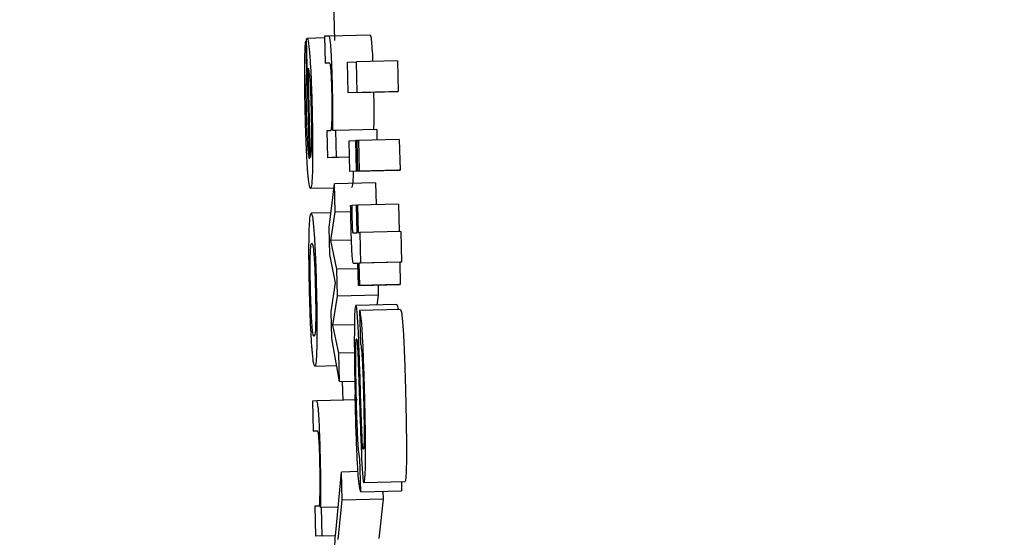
# Model space of a CAD drawing. Header units: inches. Extents: x 170 to 312, y 215 to 248.
# Tile 409 of 656: x 259.4803 to 259.5039, y 243.4816 to 243.4941. Entities that reach past the tile are written whole.
import ezdxf

# ---------------------------------------------------------------- set-up
doc = ezdxf.new("R2010")
doc.units = ezdxf.units.IN
doc.header["$LTSCALE"] = 0.25
doc.header["$MEASUREMENT"] = 0
doc.layers.add('ANNOTATIONS', color=1, linetype='Continuous')
doc.layers.add('MOTOR RH', color=7, linetype='Continuous')
doc.styles.add('ARIAL', font='arial.ttf', dxfattribs={"height": 0.09375})
doc.dimstyles.new('STANDARD$0', dxfattribs={"dimtxt": 0.09375, "dimasz": 0.09375, "dimexe": 0.03125, "dimexo": 0.046875, "dimgap": 0.09, "dimtad": 0, "dimtih": 1, "dimtoh": 1, "dimdec": 4, "dimzin": 0, "dimdsep": 46, "dimtxsty": 'ARIAL', "dimcen": 0.09, "dimadec": 0, "dimazin": 0, "dimtfac": 1, "dimtdec": 4, "dimtofl": 0, "dimtmove": 0, "dimatfit": 1, "dimfxl": 1, "dimtolj": 1, "dimtzin": 0, "dimarcsym": 0})

# ---------------------------------------------------------------- blocks, each defined once
blk = doc.blocks.new('*D53')
at = {"layer": 'ANNOTATIONS', "color": 0, "lineweight": -2, "transparency": 16777216}
for p, q in [((259.279574, 244.125047), (261.125537, 244.125047)), ((261.094287, 244.031297), (261.094287, 242.331666)), ((261.094287, 240.197174), (261.094287, 241.896805)), ((260.363761, 240.103424), (261.125537, 240.103424))]:
    blk.add_line(p, q, dxfattribs=at)
at = {"layer": 'ANNOTATIONS', "color": 0, "transparency": 16777216}
for points in [[(261.078662, 244.031297), (261.109912, 244.031297), (261.094287, 244.125047)], [(261.078662, 240.197174), (261.109912, 240.197174), (261.094287, 240.103424)]]:
    blk.add_solid(points, dxfattribs=at)
at = {"layer": 'defpoints', "color": 0, "transparency": 16777216}
for p in [(259.232699, 244.125047), (260.316886, 240.103424), (261.094287, 240.103424)]:
    blk.add_point(p, dxfattribs=at)
at = {"layer": 'ANNOTATIONS', "color": 0, "transparency": 16777216, "insert": (261.094287, 242.114236), "char_height": 0.09375, "attachment_point": 5, "style": 'ARIAL'}
blk.add_mtext('\\A1;OPENING\\PHEIGHT', dxfattribs=at)
blk = doc.blocks.new('*D54')
at = {"layer": 'ANNOTATIONS', "color": 0, "lineweight": -2, "transparency": 16777216}
for p, q in [((259.279574, 244.96103), (261.780525, 244.96103)), ((261.749275, 244.86728), (261.749275, 242.749657)), ((261.749275, 240.197174), (261.749275, 242.314797)), ((261.284106, 240.103424), (261.780525, 240.103424))]:
    blk.add_line(p, q, dxfattribs=at)
at = {"layer": 'ANNOTATIONS', "color": 0, "transparency": 16777216}
for points in [[(261.73365, 244.86728), (261.7649, 244.86728), (261.749275, 244.96103)], [(261.73365, 240.197174), (261.7649, 240.197174), (261.749275, 240.103424)]]:
    blk.add_solid(points, dxfattribs=at)
at = {"layer": 'defpoints', "color": 0, "transparency": 16777216}
for p in [(259.232699, 244.96103), (261.237231, 240.103424), (261.749275, 240.103424)]:
    blk.add_point(p, dxfattribs=at)
at = {"layer": 'ANNOTATIONS', "color": 0, "transparency": 16777216, "insert": (261.749275, 242.532227), "char_height": 0.09375, "attachment_point": 5, "style": 'ARIAL'}
blk.add_mtext('\\A1;TOTAL\\PHEIGHT', dxfattribs=at)

msp = doc.modelspace()

# ---------------------------------------------------------------- linework, layer by layer
at = {"layer": 'MOTOR RH'}
for p, q in [((259.487798, 243.494543), (259.48782, 243.493593)), ((259.487149, 243.493577), (259.487131, 243.493576)), ((259.487131, 243.493576), (259.487148, 243.492858)), ((259.487217, 243.490749), (259.487148, 243.49363)), ((259.487583, 243.493656), (259.487164, 243.493645)), ((259.487694, 243.493701), (259.487582, 243.493696)), ((259.487582, 243.493696), (259.487597, 243.49305)), ((259.488677, 243.493725), (259.487694, 243.493701)), ((259.487597, 243.49305), (259.487695, 243.493054)), ((259.487697, 243.493052), (259.487597, 243.49305)), ((259.488129, 243.49307), (259.488349, 243.493081)), ((259.488146, 243.492334), (259.488129, 243.49307)), ((259.489332, 243.493104), (259.488349, 243.493081)), ((259.488366, 243.492344), (259.488349, 243.493081)), ((259.489332, 243.493104), (259.489349, 243.492368)), ((259.487166, 243.492859), (259.487148, 243.492858)), ((259.48724, 243.49078), (259.487189, 243.492928)), ((259.489129, 243.492357), (259.488146, 243.492334)), ((259.488366, 243.492344), (259.488146, 243.492334)), ((259.488366, 243.492344), (259.489349, 243.492368)), ((259.489349, 243.492368), (259.489129, 243.492357)), ((259.487724, 243.491424), (259.487637, 243.49142)), ((259.487637, 243.49142), (259.487652, 243.490774)), ((259.487851, 243.49143), (259.487777, 243.491427)), ((259.488834, 243.491453), (259.487851, 243.49143)), ((259.487867, 243.490784), (259.487851, 243.49143)), ((259.488834, 243.491453), (259.48884, 243.491201)), ((259.488174, 243.49118), (259.488334, 243.491187)), ((259.488192, 243.490444), (259.488174, 243.49118)), ((259.488362, 243.491188), (259.488334, 243.491187)), ((259.488352, 243.490451), (259.488334, 243.491187)), ((259.488362, 243.491189), (259.488394, 243.49119)), ((259.48838, 243.490452), (259.488362, 243.491189)), ((259.489377, 243.491214), (259.488394, 243.49119)), ((259.488394, 243.49119), (259.488412, 243.490454)), ((259.489377, 243.491214), (259.489395, 243.490477)), ((259.488183, 243.490787), (259.487652, 243.490774)), ((259.487867, 243.490784), (259.487652, 243.490774)), ((259.487867, 243.490784), (259.488183, 243.490791)), ((259.489175, 243.490467), (259.488192, 243.490444)), ((259.488352, 243.490451), (259.488192, 243.490444)), ((259.488352, 243.490451), (259.489335, 243.490475)), ((259.489363, 243.490476), (259.48838, 243.490452)), ((259.488412, 243.490454), (259.48838, 243.490452)), ((259.488412, 243.490454), (259.489395, 243.490477)), ((259.489335, 243.490475), (259.489175, 243.490467)), ((259.489335, 243.490475), (259.489335, 243.490475)), ((259.489395, 243.490477), (259.489363, 243.490476)), ((259.487811, 243.490045), (259.487244, 243.490031)), ((259.487692, 243.489094), (259.487824, 243.490148)), ((259.488807, 243.490172), (259.487824, 243.490148)), ((259.48784, 243.489464), (259.487824, 243.490148)), ((259.488807, 243.490172), (259.48882, 243.489645)), ((259.488211, 243.489473), (259.48784, 243.489464)), ((259.488208, 243.489627), (259.488233, 243.489628)), ((259.488347, 243.489631), (259.488233, 243.489628)), ((259.488347, 243.489633), (259.488372, 243.489634)), ((259.488363, 243.48897), (259.488347, 243.489633)), ((259.489355, 243.489658), (259.488372, 243.489634)), ((259.488372, 243.489634), (259.488388, 243.488971)), ((259.489355, 243.489658), (259.489371, 243.488996)), ((259.487736, 243.489448), (259.48726, 243.489437)), ((259.487734, 243.488782), (259.48784, 243.489464)), ((259.487708, 243.488447), (259.487692, 243.489094)), ((259.488228, 243.488794), (259.487734, 243.488782)), ((259.487873, 243.488091), (259.487734, 243.488782)), ((259.488265, 243.488966), (259.488363, 243.48897)), ((259.488388, 243.488971), (259.488428, 243.488973)), ((259.489411, 243.488996), (259.488428, 243.488973)), ((259.488428, 243.488973), (259.488446, 243.488237)), ((259.489411, 243.488996), (259.489429, 243.48826)), ((259.487841, 243.487766), (259.487708, 243.488447)), ((259.488384, 243.488103), (259.487873, 243.488091)), ((259.487889, 243.487444), (259.487873, 243.488091)), ((259.488381, 243.488234), (259.488286, 243.488229)), ((259.488381, 243.488231), (259.488286, 243.488229)), ((259.488393, 243.487697), (259.488381, 243.488234)), ((259.489389, 243.488258), (259.488405, 243.488235)), ((259.488446, 243.488237), (259.488405, 243.488235)), ((259.488405, 243.488235), (259.488418, 243.487698)), ((259.489429, 243.48826), (259.488446, 243.488237)), ((259.489429, 243.48826), (259.489389, 243.488258)), ((259.489389, 243.488258), (259.489401, 243.487722)), ((259.487741, 243.487074), (259.487841, 243.487766)), ((259.489377, 243.48772), (259.488393, 243.487697)), ((259.488418, 243.487698), (259.488393, 243.487697)), ((259.488418, 243.487698), (259.489401, 243.487722)), ((259.488866, 243.487708), (259.488872, 243.487468)), ((259.489401, 243.487722), (259.489377, 243.48772)), ((259.487783, 243.486742), (259.487889, 243.487444)), ((259.488872, 243.487468), (259.487889, 243.487444)), ((259.488872, 243.487468), (259.488836, 243.48723)), ((259.489316, 243.487242), (259.488333, 243.487218)), ((259.489408, 243.487123), (259.488424, 243.487099)), ((259.487756, 243.486427), (259.487741, 243.487074)), ((259.488424, 243.487099), (259.488444, 243.486298)), ((259.488299, 243.486755), (259.487783, 243.486742)), ((259.487922, 243.486071), (259.487783, 243.486742)), ((259.487938, 243.485387), (259.487756, 243.486427)), ((259.488298, 243.48608), (259.487922, 243.486071)), ((259.487938, 243.485387), (259.487922, 243.486071)), ((259.487348, 243.48576), (259.487871, 243.485772)), ((259.487938, 243.485387), (259.488309, 243.485396)), ((259.488008, 243.485389), (259.488019, 243.484938)), ((259.487393, 243.484923), (259.487288, 243.484918)), ((259.487288, 243.484918), (259.487306, 243.484199)), ((259.488376, 243.484946), (259.487393, 243.484923)), ((259.487306, 243.484199), (259.487407, 243.484204)), ((259.487408, 243.484202), (259.487306, 243.484199)), ((259.488496, 243.483852), (259.488489, 243.483962)), ((259.488451, 243.48274), (259.488431, 243.483541)), ((259.487852, 243.48176), (259.48799, 243.483212)), ((259.488386, 243.483222), (259.48799, 243.483212)), ((259.488006, 243.482536), (259.48799, 243.483212)), ((259.489512, 243.482975), (259.488529, 243.482951)), ((259.489429, 243.482973), (259.489434, 243.482764)), ((259.488451, 243.48274), (259.489434, 243.482764)), ((259.488985, 243.482753), (259.48899, 243.482559)), ((259.487447, 243.482394), (259.487349, 243.482389)), ((259.487349, 243.482389), (259.487366, 243.481671)), ((259.487905, 243.481591), (259.488006, 243.482536)), ((259.48899, 243.482559), (259.488006, 243.482536)), ((259.48899, 243.482559), (259.488888, 243.481614)), ((259.487507, 243.482359), (259.487487, 243.482358)), ((259.48791, 243.482369), (259.487507, 243.482359)), ((259.487523, 243.481678), (259.487507, 243.482359)), ((259.487846, 243.481682), (259.487366, 243.481671)), ((259.487523, 243.481678), (259.487366, 243.481671)), ((259.487523, 243.481678), (259.487847, 243.481686))]:
    msp.add_line(p, q, dxfattribs=at)
for points, knots in [([(259.487106, 243.492969), (259.487107, 243.493066), (259.48711, 243.493298), (259.487119, 243.493492), (259.487128, 243.493556), (259.487131, 243.493576)], [0, 0, 0, 0, 0.325081, 0.780277, 1, 1, 1, 1]), ([(259.487148, 243.49363), (259.487151, 243.493633), (259.487156, 243.493641), (259.487162, 243.493644), (259.487164, 243.493645)], [0, 0, 0, 0, 0.499965, 1, 1, 1, 1]), ([(259.487164, 243.493645), (259.487171, 243.493639), (259.487186, 243.493622), (259.487209, 243.493458), (259.487225, 243.493243), (259.48723, 243.493172)], [0, 0, 0, 0, 0.301409, 0.767455, 1, 1, 1, 1]), ([(259.487738, 243.493376), (259.487732, 243.493453), (259.48772, 243.493608), (259.487705, 243.49369), (259.487697, 243.493698), (259.487694, 243.493701)], [0, 0, 0, 0, 0.373724, 0.745635, 1, 1, 1, 1]), ([(259.488677, 243.493725), (259.488684, 243.493713), (259.488696, 243.493692), (259.488712, 243.493529), (259.488719, 243.493423), (259.488721, 243.493399)], [0, 0, 0, 0, 0.528997, 0.896411, 1, 1, 1, 1]), ([(259.487771, 243.492522), (259.487768, 243.492663), (259.48776, 243.492946), (259.487747, 243.493229), (259.487739, 243.493353), (259.487738, 243.493376)], [0, 0, 0, 0, 0.447069, 0.897523, 1, 1, 1, 1]), ([(259.488721, 243.493399), (259.488727, 243.49331), (259.488733, 243.493217), (259.488737, 243.493094), (259.488737, 243.493089)], [0, 0, 0, 0, 0.961581, 1, 1, 1, 1]), ([(259.48723, 243.493172), (259.487238, 243.493045), (259.487254, 243.492792), (259.487271, 243.492328), (259.487279, 243.492026), (259.487282, 243.491898)], [0, 0, 0, 0, 0.365494, 0.731546, 1, 1, 1, 1]), ([(259.487695, 243.493054), (259.487699, 243.493052), (259.487706, 243.493049), (259.487717, 243.493008), (259.487725, 243.492952), (259.487729, 243.49289), (259.487731, 243.492873)], [0, 0, 0, 0, 0.376033, 0.6365679, 0.8986291, 1, 1, 1, 1]), ([(259.487118, 243.491823), (259.487115, 243.491957), (259.487108, 243.492285), (259.487104, 243.49268), (259.487105, 243.492903), (259.487106, 243.492969)], [0, 0, 0, 0, 0.32643, 0.798309, 1, 1, 1, 1]), ([(259.487148, 243.492858), (259.487145, 243.492813), (259.48714, 243.492723), (259.487137, 243.492592), (259.487135, 243.492525)], [0, 0, 0, 0, 0.495911, 1, 1, 1, 1]), ([(259.487189, 243.492928), (259.487197, 243.492894), (259.48721, 243.49284), (259.487229, 243.492626), (259.487243, 243.492373), (259.487253, 243.492108), (259.487257, 243.491946), (259.487259, 243.491878)], [0, 0, 0, 0, 0.336412, 0.526238, 0.717833, 0.882899, 1, 1, 1, 1]), ([(259.487731, 243.492873), (259.487734, 243.492824), (259.48774, 243.492725), (259.487746, 243.492544), (259.48775, 243.492425), (259.487751, 243.492372)], [0, 0, 0, 0, 0.359023, 0.718429, 1, 1, 1, 1]), ([(259.487135, 243.492525), (259.487135, 243.492485), (259.487134, 243.492391), (259.487135, 243.492279), (259.487135, 243.492214)], [0, 0, 0, 0, 0.426067, 1, 1, 1, 1]), ([(259.487751, 243.492372), (259.487753, 243.492281), (259.487757, 243.492099), (259.487757, 243.491827), (259.487753, 243.4917), (259.487751, 243.491628)], [0, 0, 0, 0, 0.3013209, 0.6031633, 1, 1, 1, 1]), ([(259.48778, 243.491983), (259.48778, 243.492051), (259.487778, 243.492225), (259.487774, 243.49241), (259.487771, 243.492522)], [0, 0, 0, 0, 0.393906, 1, 1, 1, 1]), ([(259.488759, 243.492349), (259.488759, 243.492342), (259.488762, 243.492225), (259.488763, 243.492112), (259.488764, 243.492006)], [0, 0, 0, 0, 0.0558222, 1, 1, 1, 1]), ([(259.487135, 243.492214), (259.487136, 243.492181), (259.487137, 243.492114), (259.487139, 243.491987), (259.487141, 243.491894), (259.487142, 243.491835)], [0, 0, 0, 0, 0.273572, 0.547359, 1, 1, 1, 1]), ([(259.487259, 243.491878), (259.487261, 243.491747), (259.487267, 243.491487), (259.487266, 243.491273), (259.487266, 243.491167)], [0, 0, 0, 0, 0.504711, 1, 1, 1, 1]), ([(259.487282, 243.491898), (259.487287, 243.491688), (259.487296, 243.491266), (259.487296, 243.490814), (259.487293, 243.49061), (259.487292, 243.490553)], [0, 0, 0, 0, 0.417996, 0.838659, 1, 1, 1, 1]), ([(259.487777, 243.491427), (259.487778, 243.491507), (259.487781, 243.49167), (259.487781, 243.491877), (259.48778, 243.491983)], [0, 0, 0, 0, 0.4916586, 1, 1, 1, 1]), ([(259.488764, 243.492006), (259.488764, 243.491907), (259.488764, 243.491699), (259.488761, 243.491536), (259.48876, 243.49145)], [0, 0, 0, 0, 0.477118, 1, 1, 1, 1]), ([(259.487172, 243.490514), (259.487164, 243.490641), (259.487148, 243.490894), (259.48713, 243.491371), (259.487122, 243.491685), (259.487118, 243.491823)], [0, 0, 0, 0, 0.3582777, 0.7170114, 1, 1, 1, 1]), ([(259.487142, 243.491835), (259.487144, 243.491763), (259.487148, 243.491585), (259.487155, 243.49142), (259.487159, 243.491322)], [0, 0, 0, 0, 0.405578, 1, 1, 1, 1]), ([(259.487751, 243.491628), (259.487747, 243.491556), (259.48774, 243.491435), (259.487729, 243.491427), (259.487724, 243.491424)], [0, 0, 0, 0, 0.589056, 1, 1, 1, 1]), ([(259.487159, 243.491322), (259.487162, 243.491263), (259.487169, 243.491114), (259.487177, 243.491009), (259.487182, 243.490946)], [0, 0, 0, 0, 0.396043, 1, 1, 1, 1]), ([(259.487266, 243.491167), (259.487265, 243.491102), (259.487261, 243.490926), (259.487251, 243.490832), (259.487243, 243.490792), (259.48724, 243.49078)], [0, 0, 0, 0, 0.298257, 0.802726, 1, 1, 1, 1]), ([(259.487182, 243.490946), (259.487187, 243.490902), (259.487199, 243.49079), (259.48721, 243.490765), (259.487217, 243.490749)], [0, 0, 0, 0, 0.396619, 1, 1, 1, 1]), ([(259.487244, 243.490031), (259.487232, 243.490048), (259.487212, 243.490077), (259.487186, 243.490317), (259.487174, 243.490482), (259.487172, 243.490514)], [0, 0, 0, 0, 0.5243735, 0.9096528, 1, 1, 1, 1]), ([(259.487292, 243.490553), (259.48729, 243.490458), (259.487283, 243.49022), (259.487266, 243.490057), (259.48725, 243.490039), (259.487244, 243.490031)], [0, 0, 0, 0, 0.276496, 0.692171, 1, 1, 1, 1]), ([(259.488271, 243.490446), (259.48827, 243.490399), (259.488265, 243.490212), (259.488249, 243.490082), (259.488234, 243.490063), (259.488227, 243.490055)], [0, 0, 0, 0, 0.162222, 0.643541, 1, 1, 1, 1]), ([(259.488219, 243.489094), (259.488217, 243.489183), (259.488213, 243.489361), (259.48821, 243.489538), (259.488208, 243.489627)], [0, 0, 0, 0, 0.499261, 1, 1, 1, 1]), ([(259.488233, 243.489628), (259.488233, 243.489583), (259.488235, 243.489493), (259.488237, 243.489401), (259.488238, 243.489356)], [0, 0, 0, 0, 0.497623, 1, 1, 1, 1]), ([(259.48721, 243.488926), (259.487213, 243.489018), (259.48722, 243.489256), (259.487238, 243.489413), (259.487253, 243.48943), (259.48726, 243.489437)], [0, 0, 0, 0, 0.273149, 0.703274, 1, 1, 1, 1]), ([(259.48726, 243.489437), (259.487272, 243.489419), (259.487295, 243.489389), (259.48732, 243.489084), (259.487331, 243.488953)], [0, 0, 0, 0, 0.573945, 1, 1, 1, 1]), ([(259.488238, 243.489356), (259.488239, 243.489319), (259.488241, 243.489235), (259.488245, 243.489131), (259.488247, 243.489078), (259.488248, 243.489063)], [0, 0, 0, 0, 0.3567104, 0.8091725, 1, 1, 1, 1]), ([(259.488233, 243.488648), (259.488231, 243.488719), (259.488225, 243.488864), (259.488221, 243.489016), (259.488219, 243.489094)], [0, 0, 0, 0, 0.491139, 1, 1, 1, 1]), ([(259.488248, 243.489063), (259.488249, 243.489046), (259.488252, 243.489005), (259.488258, 243.48897), (259.488262, 243.488967), (259.488265, 243.488966)], [0, 0, 0, 0, 0.191862, 0.491036, 1, 1, 1, 1]), ([(259.48722, 243.487596), (259.487215, 243.487804), (259.487207, 243.48822), (259.487206, 243.488669), (259.487209, 243.488869), (259.48721, 243.488926)], [0, 0, 0, 0, 0.415079, 0.833002, 1, 1, 1, 1]), ([(259.487331, 243.488953), (259.487339, 243.488828), (259.487354, 243.488578), (259.487373, 243.48809), (259.487381, 243.48776), (259.487385, 243.487604)], [0, 0, 0, 0, 0.345024, 0.690136, 1, 1, 1, 1]), ([(259.487239, 243.488402), (259.487242, 243.48848), (259.48725, 243.488678), (259.487266, 243.488714), (259.487276, 243.488718), (259.487277, 243.488719)], [0, 0, 0, 0, 0.356335, 0.902795, 1, 1, 1, 1]), ([(259.487277, 243.488719), (259.487283, 243.488714), (259.487296, 243.488701), (259.487313, 243.488591), (259.487324, 243.488452), (259.487327, 243.488425)], [0, 0, 0, 0, 0.36107, 0.873203, 1, 1, 1, 1]), ([(259.488252, 243.488338), (259.488248, 243.488379), (259.488242, 243.488457), (259.488236, 243.488586), (259.488233, 243.488648)], [0, 0, 0, 0, 0.514066, 1, 1, 1, 1]), ([(259.487244, 243.487597), (259.487241, 243.487715), (259.487236, 243.487953), (259.487236, 243.488228), (259.487238, 243.488355), (259.487239, 243.488402)], [0, 0, 0, 0, 0.386152, 0.77409, 1, 1, 1, 1]), ([(259.487327, 243.488425), (259.487331, 243.488353), (259.487341, 243.488209), (259.487353, 243.48791), (259.487359, 243.487701), (259.487361, 243.487599)], [0, 0, 0, 0, 0.336428, 0.673439, 1, 1, 1, 1]), ([(259.488286, 243.488229), (259.488282, 243.488231), (259.488274, 243.488234), (259.488263, 243.488253), (259.488255, 243.488309), (259.488252, 243.488338)], [0, 0, 0, 0, 0.3910331, 0.6915705, 1, 1, 1, 1]), ([(259.487274, 243.486264), (259.487266, 243.486399), (259.487249, 243.48667), (259.487231, 243.487156), (259.487223, 243.487469), (259.48722, 243.487596)], [0, 0, 0, 0, 0.371936, 0.744199, 1, 1, 1, 1]), ([(259.487278, 243.486789), (259.487273, 243.48687), (259.487262, 243.487034), (259.487251, 243.487332), (259.487246, 243.487523), (259.487244, 243.487597)], [0, 0, 0, 0, 0.378013, 0.757761, 1, 1, 1, 1]), ([(259.487361, 243.487599), (259.487364, 243.487453), (259.48737, 243.487206), (259.48737, 243.486899), (259.487365, 243.486674), (259.487352, 243.486503), (259.487338, 243.486487), (259.48733, 243.486478)], [0, 0, 0, 0, 0.203964, 0.343653, 0.483497, 0.68382, 1, 1, 1, 1]), ([(259.487385, 243.487604), (259.48739, 243.487383), (259.487399, 243.486983), (259.4874, 243.486527), (259.487397, 243.48633), (259.487396, 243.486259)], [0, 0, 0, 0, 0.439331, 0.797021, 1, 1, 1, 1]), ([(259.488333, 243.487218), (259.488326, 243.487202), (259.488311, 243.48717), (259.4883, 243.486923), (259.488298, 243.486717), (259.488297, 243.486653)], [0, 0, 0, 0, 0.406646, 0.815858, 1, 1, 1, 1]), ([(259.488371, 243.486981), (259.488367, 243.487028), (259.488356, 243.487154), (259.488343, 243.487212), (259.488335, 243.487217), (259.488333, 243.487218)], [0, 0, 0, 0, 0.307761, 0.815593, 1, 1, 1, 1]), ([(259.489316, 243.487242), (259.489324, 243.487239), (259.489332, 243.487235), (259.489341, 243.487134), (259.489343, 243.487122)], [0, 0, 0, 0, 0.871681, 1, 1, 1, 1]), ([(259.489408, 243.487123), (259.489414, 243.487107), (259.489425, 243.48708), (259.489442, 243.486974), (259.489453, 243.486861), (259.489458, 243.486803)], [0, 0, 0, 0, 0.420099, 0.705083, 1, 1, 1, 1]), ([(259.48839, 243.486676), (259.488387, 243.486724), (259.488381, 243.486839), (259.488375, 243.486929), (259.488371, 243.486981)], [0, 0, 0, 0, 0.4236648, 1, 1, 1, 1]), ([(259.488475, 243.486779), (259.488465, 243.486873), (259.488448, 243.487051), (259.488432, 243.487084), (259.488424, 243.487099)], [0, 0, 0, 0, 0.524985, 1, 1, 1, 1]), ([(259.48733, 243.486478), (259.487323, 243.486483), (259.487311, 243.486494), (259.487293, 243.486599), (259.487282, 243.486739), (259.487278, 243.486789)], [0, 0, 0, 0, 0.389287, 0.780839, 1, 1, 1, 1]), ([(259.488297, 243.486653), (259.488297, 243.486475), (259.488295, 243.486062), (259.488306, 243.485487), (259.488314, 243.485142), (259.488316, 243.485079)], [0, 0, 0, 0, 0.3811521, 0.8869414, 1, 1, 1, 1]), ([(259.488442, 243.485257), (259.488434, 243.485501), (259.488419, 243.485993), (259.4884, 243.486447), (259.48839, 243.486676)], [0, 0, 0, 0, 0.494805, 1, 1, 1, 1]), ([(259.488515, 243.486043), (259.488511, 243.486139), (259.4885, 243.486398), (259.488486, 243.486638), (259.488476, 243.486761), (259.488475, 243.486779)], [0, 0, 0, 0, 0.334446, 0.903427, 1, 1, 1, 1]), ([(259.489458, 243.486803), (259.489463, 243.486737), (259.489476, 243.48656), (259.489489, 243.486288), (259.489497, 243.486095), (259.489498, 243.486067)], [0, 0, 0, 0, 0.334392, 0.903221, 1, 1, 1, 1]), ([(259.488331, 243.486043), (259.488331, 243.486119), (259.488332, 243.48627), (259.488339, 243.486397), (259.488346, 243.486411), (259.488349, 243.486417)], [0, 0, 0, 0, 0.34725, 0.696567, 1, 1, 1, 1]), ([(259.488349, 243.486417), (259.488352, 243.486411), (259.488358, 243.486401), (259.488365, 243.486325), (259.488368, 243.486289)], [0, 0, 0, 0, 0.530461, 1, 1, 1, 1]), ([(259.487348, 243.48576), (259.487336, 243.485777), (259.487316, 243.485806), (259.487289, 243.486055), (259.487277, 243.486228), (259.487274, 243.486264)], [0, 0, 0, 0, 0.522037, 0.900935, 1, 1, 1, 1]), ([(259.487396, 243.486259), (259.487393, 243.486166), (259.487387, 243.485933), (259.487369, 243.485782), (259.487355, 243.485766), (259.487348, 243.48576)], [0, 0, 0, 0, 0.280773, 0.704956, 1, 1, 1, 1]), ([(259.488368, 243.486289), (259.48837, 243.486263), (259.488374, 243.486209), (259.488377, 243.48614), (259.488379, 243.486105)], [0, 0, 0, 0, 0.493143, 1, 1, 1, 1]), ([(259.488444, 243.486298), (259.488453, 243.486264), (259.488466, 243.486214), (259.488481, 243.486013), (259.488486, 243.485916), (259.488488, 243.485896)], [0, 0, 0, 0, 0.625095, 0.921545, 1, 1, 1, 1]), ([(259.488344, 243.485061), (259.488342, 243.48518), (259.488335, 243.48549), (259.48833, 243.485829), (259.488331, 243.486016), (259.488331, 243.486043)], [0, 0, 0, 0, 0.348647, 0.906724, 1, 1, 1, 1]), ([(259.488379, 243.486105), (259.488384, 243.485998), (259.4884, 243.485605), (259.488414, 243.485174), (259.488424, 243.484861)], [0, 0, 0, 0, 0.272483, 1, 1, 1, 1]), ([(259.488548, 243.484971), (259.488545, 243.4851), (259.488538, 243.485346), (259.488527, 243.485708), (259.488519, 243.485931), (259.488515, 243.486043)], [0, 0, 0, 0, 0.352757, 0.673364, 1, 1, 1, 1]), ([(259.489498, 243.486067), (259.489503, 243.485945), (259.489511, 243.485712), (259.489522, 243.485349), (259.489528, 243.485113), (259.489531, 243.484995)], [0, 0, 0, 0, 0.35343, 0.67435, 1, 1, 1, 1]), ([(259.488488, 243.485896), (259.488493, 243.485776), (259.488507, 243.485486), (259.488515, 243.485149), (259.48852, 243.48495)], [0, 0, 0, 0, 0.41247, 1, 1, 1, 1]), ([(259.488489, 243.483962), (259.488486, 243.484029), (259.48847, 243.484359), (259.488456, 243.484816), (259.488444, 243.485185), (259.488442, 243.485257)], [0, 0, 0, 0, 0.168083, 0.837898, 1, 1, 1, 1]), ([(259.488451, 243.48274), (259.48844, 243.482765), (259.488421, 243.482807), (259.488391, 243.483114), (259.488363, 243.483578), (259.488337, 243.484259), (259.488323, 243.484785), (259.488316, 243.485079)], [0, 0, 0, 0, 0.227436, 0.389552, 0.552181, 0.749104, 1, 1, 1, 1]), ([(259.488381, 243.483991), (259.488375, 243.484133), (259.488359, 243.484463), (259.48835, 243.484845), (259.488344, 243.485061)], [0, 0, 0, 0, 0.432918, 1, 1, 1, 1]), ([(259.489531, 243.484995), (259.489537, 243.484717), (259.489547, 243.484236), (259.48955, 243.483744), (259.489549, 243.483549), (259.489548, 243.48351)], [0, 0, 0, 0, 0.5222947, 0.9027885, 1, 1, 1, 1]), ([(259.487481, 243.48362), (259.487477, 243.483784), (259.487469, 243.484067), (259.487454, 243.484439), (259.487437, 243.484706), (259.487415, 243.484895), (259.487401, 243.484912), (259.487393, 243.484923)], [0, 0, 0, 0, 0.219088, 0.377969, 0.537617, 0.720448, 1, 1, 1, 1]), ([(259.488424, 243.484861), (259.488431, 243.484615), (259.488447, 243.484117), (259.488467, 243.483659), (259.488476, 243.483427)], [0, 0, 0, 0, 0.494832, 1, 1, 1, 1]), ([(259.48852, 243.48495), (259.488524, 243.484776), (259.488531, 243.484466), (259.488531, 243.484198), (259.488532, 243.484081)], [0, 0, 0, 0, 0.5601253, 1, 1, 1, 1]), ([(259.488565, 243.483486), (259.488566, 243.483657), (259.488567, 243.484047), (259.488557, 243.484589), (259.488549, 243.484912), (259.488548, 243.484971)], [0, 0, 0, 0, 0.388172, 0.889068, 1, 1, 1, 1]), ([(259.487407, 243.484204), (259.487412, 243.484198), (259.487421, 243.484187), (259.487435, 243.484067), (259.487446, 243.483907), (259.487455, 243.483686), (259.487459, 243.483529), (259.487461, 243.483439)], [0, 0, 0, 0, 0.3080545, 0.4812774, 0.6559221, 0.8048078, 1, 1, 1, 1]), ([(259.488532, 243.484081), (259.488531, 243.484012), (259.488529, 243.483876), (259.488523, 243.483768), (259.488516, 243.483757), (259.488513, 243.483753)], [0, 0, 0, 0, 0.350015, 0.701661, 1, 1, 1, 1]), ([(259.488431, 243.483541), (259.488422, 243.483572), (259.488408, 243.483618), (259.48839, 243.483837), (259.488383, 243.483956), (259.488381, 243.483991)], [0, 0, 0, 0, 0.5931005, 0.8831282, 1, 1, 1, 1]), ([(259.488513, 243.483753), (259.48851, 243.483756), (259.488505, 243.483761), (259.488499, 243.483825), (259.488496, 243.483852)], [0, 0, 0, 0, 0.5950912, 1, 1, 1, 1]), ([(259.487491, 243.482992), (259.487491, 243.483074), (259.487489, 243.483275), (259.487484, 243.483491), (259.487481, 243.48362)], [0, 0, 0, 0, 0.405589, 1, 1, 1, 1]), ([(259.487461, 243.483439), (259.487463, 243.483334), (259.487467, 243.483123), (259.487468, 243.482866), (259.487466, 243.482735), (259.487465, 243.482678)], [0, 0, 0, 0, 0.364203, 0.727448, 1, 1, 1, 1]), ([(259.488476, 243.483427), (259.488479, 243.483385), (259.488484, 243.483298), (259.488489, 243.483229), (259.488491, 243.483194)], [0, 0, 0, 0, 0.493819, 1, 1, 1, 1]), ([(259.488529, 243.482951), (259.488536, 243.482967), (259.48855, 243.482995), (259.488561, 243.483223), (259.488564, 243.483415), (259.488565, 243.483486)], [0, 0, 0, 0, 0.425092, 0.786702, 1, 1, 1, 1]), ([(259.489548, 243.48351), (259.489546, 243.48339), (259.489542, 243.483152), (259.489528, 243.482995), (259.489517, 243.482981), (259.489512, 243.482975)], [0, 0, 0, 0, 0.368415, 0.73753, 1, 1, 1, 1]), ([(259.488491, 243.483194), (259.488495, 243.483146), (259.488506, 243.483019), (259.488519, 243.482958), (259.488527, 243.482953), (259.488529, 243.482951)], [0, 0, 0, 0, 0.3066348, 0.7998805, 1, 1, 1, 1]), ([(259.487487, 243.482358), (259.487489, 243.482452), (259.487492, 243.482642), (259.487492, 243.482874), (259.487491, 243.482992)], [0, 0, 0, 0, 0.494033, 1, 1, 1, 1]), ([(259.487465, 243.482678), (259.487463, 243.482597), (259.48746, 243.48246), (259.487453, 243.482397), (259.487448, 243.482394), (259.487447, 243.482394)], [0, 0, 0, 0, 0.537282, 0.912165, 1, 1, 1, 1]), ([(259.487825, 243.48128), (259.487827, 243.481341), (259.487833, 243.481567), (259.487844, 243.481679), (259.487852, 243.48176)], [0, 0, 0, 0, 0.269443, 1, 1, 1, 1])]:
    msp.add_open_spline(points, degree=3, knots=knots, dxfattribs=at)

# ---------------------------------------------------------------- dimensions: what is measured, and where the dimension line sits
at = {"layer": 'ANNOTATIONS'}
for base, p1, p2, text, picture, middle in [((261.749275, 240.103424), (259.232699, 244.96103), (261.237231, 240.103424), 'TOTAL\\PHEIGHT', '*D54', (261.749275, 242.532227)), ((261.094287, 240.103424), (259.232699, 244.125047), (260.316886, 240.103424), 'OPENING\\PHEIGHT', '*D53', (261.094287, 242.114236))]:
    dim = msp.add_linear_dim(base=base, p1=p1, p2=p2, angle=90, text=text, dimstyle='STANDARD$0', dxfattribs=at)
    dim.commit()
    dim.dimension.update_dxf_attribs({"geometry": picture, "text_midpoint": middle})

doc.saveas('drawing.dxf')
